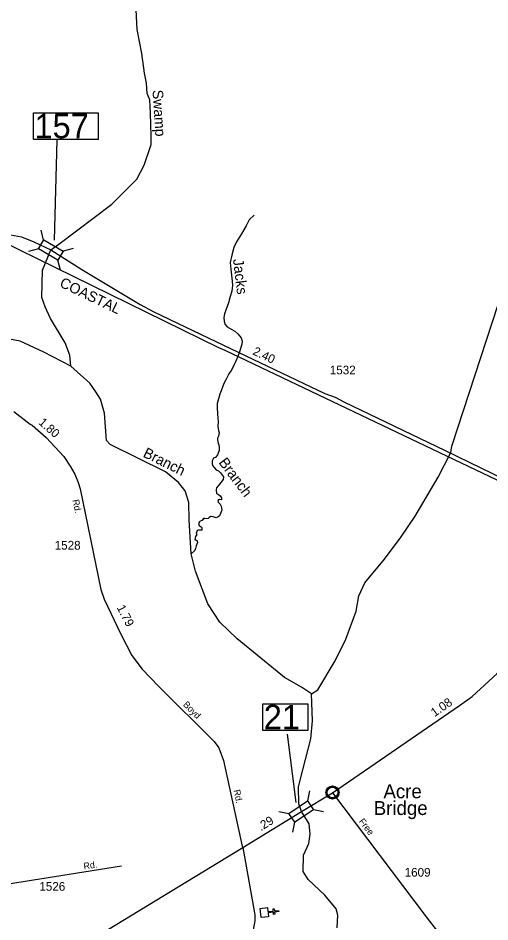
# Model space of a CAD drawing. Extents: x 2532689 to 2764727, y 536648 to 732970.
# Drawn here: x 2638356 to 2645127, y 672968 to 685924 of the extents above; entities that cross this region are included whole.
import ezdxf

# ---------------------------------------------------------------- set-up
doc = ezdxf.new("R2010")
doc.units = 0
for name, color, linetype in [('Exist Civil Demographics Community CELL', 7, 'Continuous'), ('Exist Civil Demographics Community Label', 7, 'Continuous'), ('Exist Cultural Church CELL', 7, 'Continuous'), ('Exist Hydrographic Creek Single Shore', 7, 'Continuous'), ('Exist Hydrographic Creek Single Shore Label', 7, 'Continuous'), ('Exist Railroad Mainline', 7, 'Continuous'), ('Exist Railroad Mainline Label', 7, 'Continuous'), ('Exist Road Primary NC Attributed', 7, 'Continuous'), ('Exist Road Primary NC Mileage Hundredths English Label', 7, 'Continuous'), ('Exist Road Primary NC Structure Standard Bridge CELL', 7, 'Continuous'), ('Exist Road Primary NC Structure Standard Bridge Number Label', 7, 'Continuous'), ('Exist Road Secondary Mileage Hundredths English Label', 7, 'Continuous'), ('Exist Road Secondary Structure Standard Bridge CELL', 7, 'Continuous'), ('Exist Road Secondary Structure Standard Bridge Number Label', 7, 'Continuous'), ('Exist Road Secondary Type 51 Attributed', 7, 'Continuous'), ('Exist Road Secondary Type 51 Label', 7, 'Continuous'), ('Exist Road Secondary Type 51 Number Label', 7, 'Continuous')]:
    doc.layers.add(name, color=color, linetype=linetype)

msp = doc.modelspace()

# ---------------------------------------------------------------- linework, layer by layer
at = {"layer": 'Exist Civil Demographics Community CELL'}
msp.add_lwpolyline([(2642789, 674836), (2642790, 674842), (2642792, 674848), (2642795, 674856), (2642798, 674861), (2642801, 674867), (2642805, 674872), (2642809, 674877), (2642814, 674881), (2642819, 674886), (2642825, 674889), (2642830, 674892), (2642835, 674895), (2642840, 674897), (2642846, 674899), (2642850, 674900), (2642855, 674901), (2642859, 674901), (2642865, 674902), (2642870, 674902), (2642875, 674901), (2642880, 674901), (2642885, 674900), (2642890, 674898), (2642895, 674896), (2642902, 674893), (2642908, 674890), (2642913, 674886), (2642919, 674882), (2642922, 674879), (2642926, 674875), (2642930, 674870), (2642933, 674866), (2642936, 674861), (2642939, 674855), (2642941, 674850), (2642942, 674845), (2642943, 674841), (2642944, 674835), (2642945, 674830), (2642945, 674824), (2642945, 674818), (2642945, 674813), (2642944, 674807), (2642942, 674801), (2642940, 674795), (2642938, 674790), (2642935, 674784), (2642931, 674779), (2642928, 674774), (2642924, 674769), (2642918, 674764), (2642913, 674760), (2642908, 674757), (2642904, 674754), (2642897, 674751), (2642890, 674748), (2642884, 674747), (2642878, 674745), (2642873, 674745), (2642869, 674745), (2642863, 674745), (2642859, 674745), (2642853, 674746), (2642847, 674747), (2642843, 674749), (2642837, 674750), (2642833, 674752), (2642829, 674755), (2642822, 674759), (2642817, 674763), (2642812, 674767), (2642807, 674772), (2642804, 674776), (2642801, 674780), (2642797, 674788), (2642795, 674791), (2642794, 674795), (2642791, 674803), (2642789, 674810), (2642789, 674816), (2642788, 674822), (2642788, 674827), (2642789, 674833)], close=True, dxfattribs=at)
for radius in [94.3, 76.7]:
    msp.add_circle((2642867, 674824), radius, dxfattribs=at)
at = {"layer": 'Exist Cultural Church CELL'}
msp.add_lwpolyline([(2641937, 673173), (2641942, 673116), (2642018, 673124), (2642015, 673156), (2642031, 673158), (2642034, 673126), (2642094, 673132), (2642096, 673116), (2642036, 673110), (2642039, 673078), (2642023, 673076), (2642020, 673108), (2641944, 673101), (2641950, 673043), (2641844, 673032), (2641831, 673162)], close=True, dxfattribs=at)
at = {"layer": 'Exist Hydrographic Creek Single Shore'}
for points in [[(2639112, 680936), (2639100, 681093), (2639030, 681268), (2638822, 681620), (2638743, 681785), (2638699, 681918), (2638707, 682309), (2638826, 682602), (2638940, 682682), (2639703, 683258), (2640062, 683614), (2640165, 683816), (2640267, 684112), (2640265, 684237), (2640257, 684561), (2640245, 684751), (2640209, 684842), (2640198, 684992), (2640170, 685136), (2640130, 685416), (2640064, 685759), (2640033, 686430)], [(2642567, 676236), (2642657, 676296), (2642906, 676710), (2643058, 677021), (2643207, 677425), (2643244, 677643), (2643332, 677827), (2643616, 678167), (2643851, 678488), (2644052, 678785), (2644382, 679344), (2644566, 679696), (2644580, 679788), (2645494, 682577), (2646389, 682797), (2646393, 683388), (2646370, 684428), (2646366, 685347), (2646349, 685747)], [(2641743, 683100), (2641673, 683034), (2641631, 682948), (2641560, 682830), (2641488, 682715), (2641454, 682635), (2641422, 682527), (2641401, 682421), (2641407, 682323), (2641417, 682239), (2641427, 682155), (2641431, 682091), (2641425, 682010), (2641401, 681934), (2641374, 681842), (2641340, 681750), (2641318, 681684), (2641308, 681632), (2641312, 681578), (2641324, 681538), (2641356, 681500), (2641391, 681480), (2641465, 681438), (2641507, 681398), (2641555, 681342), (2641571, 681294), (2641565, 681248), (2641535, 681142), (2641509, 681072), (2641477, 680998), (2641455, 680960), (2641439, 680915), (2641416, 680873), (2641379, 680823), (2641338, 680741), (2641314, 680695), (2641296, 680647), (2641268, 680583), (2641252, 680533), (2641215, 680400), (2641215, 680342), (2641217, 680250), (2641223, 680188), (2641225, 680142), (2641221, 680074), (2641225, 680042), (2641231, 680012), (2641241, 679986), (2641233, 679932), (2641219, 679902), (2641217, 679880), (2641227, 679830), (2641238, 679806), (2641240, 679766), (2641242, 679724), (2641220, 679662), (2641190, 679624), (2641160, 679614), (2641140, 679579), (2641142, 679535), (2641148, 679509), (2641172, 679481), (2641200, 679450), (2641232, 679436), (2641262, 679404), (2641304, 679348), (2641300, 679310), (2641266, 679268), (2641225, 679221), (2641205, 679193), (2641199, 679161), (2641205, 679111), (2641231, 679095), (2641255, 679077), (2641275, 679045), (2641273, 679021), (2641245, 679023), (2641223, 679011), (2641225, 678983), (2641255, 678957), (2641271, 678927), (2641279, 678871), (2641263, 678823), (2641245, 678791), (2641225, 678775), (2641198, 678761), (2641156, 678773), (2641121, 678779), (2641100, 678765), (2641084, 678749), (2641038, 678744), (2641020, 678754), (2640994, 678724), (2640970, 678714), (2640958, 678702), (2640944, 678680), (2640956, 678650), (2640982, 678630), (2640992, 678622), (2640994, 678584)], [(2639112, 680936), (2638724, 681134), (2638387, 681294), (2638103, 681345)], [(2640840, 678246), (2640811, 678730), (2640806, 678979), (2640752, 679147), (2640658, 679268), (2640471, 679422), (2639679, 679813), (2639627, 679870), (2639594, 680263), (2639540, 680461), (2639470, 680566), (2639384, 680691), (2639112, 680936)], [(2640994, 678584), (2640974, 678582), (2640946, 678584), (2640924, 678578), (2640912, 678534), (2640922, 678520), (2640904, 678492), (2640896, 678476), (2640894, 678452), (2640907, 678446), (2640926, 678432), (2640929, 678408), (2640913, 678358), (2640901, 678320), (2640891, 678292), (2640840, 678246)], [(2642567, 676236), (2642423, 676332), (2642178, 676470), (2641499, 677027), (2641252, 677263), (2641079, 677529), (2640902, 677998), (2640840, 678246)], [(2642933, 672886), (2642945, 673067), (2642919, 673158), (2642756, 673354), (2642517, 673575), (2642448, 673690), (2642451, 673923), (2642527, 674094), (2642545, 674227), (2642533, 674373), (2642421, 674553), (2642383, 674661), (2642381, 674903), (2642441, 675148), (2642556, 675592), (2642583, 675853), (2642567, 676236)]]:
    msp.add_lwpolyline(points, dxfattribs=at)
at = {"layer": 'Exist Railroad Mainline'}
msp.add_lwpolyline([(2635503, 683938), (2635603, 683930), (2635770, 683878), (2641234, 681204), (2641323, 681164), (2645225, 679306), (2645482, 679189), (2645852, 679009), (2646187, 678893), (2646380, 678847)], dxfattribs=at)
at = {"layer": 'Exist Road Primary NC Attributed'}
for p, q in [((2642421, 674553), (2642868, 674817)), ((2641581, 674034), (2642421, 674553))]:
    msp.add_line(p, q, dxfattribs=at)
for points in [[(2642868, 674817), (2644689, 676073), (2644870, 676201), (2645231, 676527), (2645632, 676992), (2646419, 677962), (2646596, 678198), (2646822, 678541), (2646886, 678660), (2646899, 678718)], [(2637176, 671363), (2637937, 671824), (2641581, 674034)]]:
    msp.add_lwpolyline(points, dxfattribs=at)
at = {"layer": 'Exist Road Primary NC Structure Standard Bridge CELL'}
for p, q in [((2642512, 674702), (2642541, 674846)), ((2642099, 674552), (2642243, 674523)), ((2642594, 674579), (2642738, 674550)), ((2642298, 674254), (2642327, 674398))]:
    msp.add_line(p, q, dxfattribs=at)
msp.add_lwpolyline([(2642243, 674523), (2642511, 674702), (2642595, 674577), (2642327, 674398)], close=True, dxfattribs=at)
at = {"layer": 'Exist Road Primary NC Structure Standard Bridge Number Label'}
msp.add_lwpolyline([(2641868, 676093), (2642512, 676093), (2642512, 675710), (2641868, 675710)], close=True, dxfattribs=at)
at = {"layer": 'Exist Road Secondary Structure Standard Bridge CELL'}
for p, q in [((2638723, 682743), (2638685, 682885)), ((2638649, 682616), (2638507, 682578)), ((2639146, 682622), (2639003, 682584)), ((2638966, 682312), (2638928, 682454))]:
    msp.add_line(p, q, dxfattribs=at)
msp.add_lwpolyline([(2638928, 682454), (2638649, 682615), (2638724, 682746), (2639003, 682584)], close=True, dxfattribs=at)
at = {"layer": 'Exist Road Secondary Structure Standard Bridge Number Label'}
for p, q in [((2638879, 682743), (2638917, 684174)), ((2642347, 674678), (2642224, 675660))]:
    msp.add_line(p, q, dxfattribs=at)
msp.add_lwpolyline([(2638578, 684566), (2639507, 684566), (2639507, 684182), (2638578, 684182)], close=True, dxfattribs=at)
at = {"layer": 'Exist Road Secondary Type 51 Attributed'}
for points in [[(2635630, 684001), (2637574, 682995), (2637762, 682909), (2637876, 682882), (2638403, 682787), (2638583, 682718), (2638826, 682602)], [(2638826, 682602), (2639273, 682319), (2640107, 681821), (2640303, 681713), (2640756, 681497), (2641625, 681083), (2642760, 680541), (2642905, 680488), (2643030, 680423), (2644484, 679727), (2645507, 679230), (2645725, 679143), (2645953, 679041), (2646179, 678963), (2646245, 678956), (2646559, 678895), (2646859, 678868), (2646959, 678870)], [(2638294, 680285), (2638530, 680102), (2638556, 680088), (2638757, 679911), (2639011, 679638), (2639104, 679500), (2639172, 679388), (2639217, 679269), (2639245, 679177), (2639543, 677734), (2639590, 677595), (2639829, 677092), (2639988, 676785), (2640136, 676593), (2640370, 676350), (2641169, 675555), (2641237, 675463), (2641303, 675280), (2641571, 674052)], [(2632073, 674776), (2632239, 674797), (2632536, 674839), (2633146, 674939), (2633432, 674985), (2633540, 674986), (2633642, 674982), (2633721, 674950), (2636034, 673820), (2636244, 673772), (2637990, 673498), (2638126, 673499), (2639838, 673774)], [(2642868, 674817), (2644213, 673042), (2644566, 672584), (2645871, 670356)], [(2641581, 674034), (2641754, 673068), (2641754, 672984), (2641611, 672212), (2641551, 672059), (2640929, 670667), (2640886, 670630), (2640486, 670367)], [(2641571, 674052), (2641581, 674034)]]:
    msp.add_lwpolyline(points, dxfattribs=at)

# ---------------------------------------------------------------- texts
at = {"layer": 'Exist Civil Demographics Community Label'}
for s, p in [('Acre', (2643599, 674741)), ('Bridge', (2643460, 674501))]:
    msp.add_text(s, height=200, dxfattribs=at).set_placement(p)
at = {"layer": 'Exist Hydrographic Creek Single Shore Label'}
for s, rotation, p in [('Swamp', 273.6447, (2640285, 684891)), ('Jacks', 276.9572, (2641439, 682465)), ('Branch', 333.6996, (2640138, 679641)), ('Branch', 306.794, (2641227, 679553))]:
    msp.add_text(s, height=150, rotation=rotation, dxfattribs=at).set_placement(p)
at = {"layer": 'Exist Railroad Mainline Label'}
msp.add_text('COASTAL', height=150, rotation=334.4388, dxfattribs=at).set_placement((2638940, 682080))
at = {"layer": 'Exist Road Primary NC Mileage Hundredths English Label'}
for s, rotation, p in [('1.08', 34.6082, (2644332, 675903)), ('.29', 31.6872, (2641840, 674267))]:
    msp.add_text(s, height=125, rotation=rotation, dxfattribs=at).set_placement(p)
at = {"layer": 'Exist Road Primary NC Structure Standard Bridge Number Label'}
msp.add_text('21', height=350, dxfattribs=at).set_placement((2641881, 675730))
at = {"layer": 'Exist Road Secondary Mileage Hundredths English Label'}
for s, rotation, p in [('2.40', 334.5061, (2641713, 681107)), ('1.80', 318.4114, (2638641, 680114)), ('1.79', 297.3989, (2639768, 677475))]:
    msp.add_text(s, height=125, rotation=rotation, dxfattribs=at).set_placement(p)
at = {"layer": 'Exist Road Secondary Structure Standard Bridge Number Label'}
msp.add_text('157', height=350, dxfattribs=at).set_placement((2638590, 684202))
at = {"layer": 'Exist Road Secondary Type 51 Label'}
for s, rotation, p in [('Rd.', 281.6685, (2639136, 679015)), ('Boyd', 315.1962, (2640716, 676075)), ('Rd.', 282.3467, (2641447, 674855)), ('Free', 307.1678, (2643240, 674408)), ('Rd.', 8.234, (2639302, 673719))]:
    msp.add_text(s, height=95, rotation=rotation, dxfattribs=at).set_placement(p)
at = {"layer": 'Exist Road Secondary Type 51 Number Label'}
for s, p in [('1532', (2642829, 680817)), ('1528', (2638881, 678305)), ('1609', (2643903, 673617)), ('1526', (2638661, 673415))]:
    msp.add_text(s, height=125, dxfattribs=at).set_placement(p)

doc.saveas('drawing.dxf')
